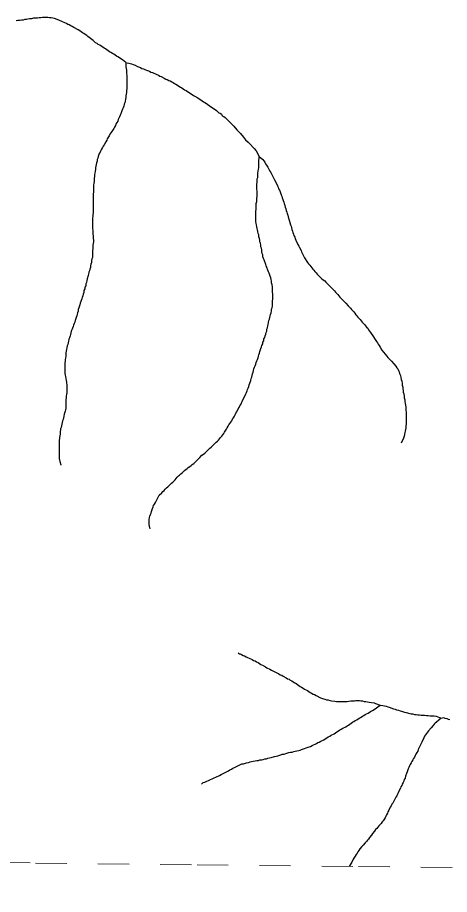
# Model space of a CAD drawing. Extents: x 652.3 to 678, y 7316.9 to 7344.9.
# Drawn here: x 657.929 to 659.315, y 7317.076 to 7319.892 of the extents above; entities that cross this region are included whole.
import ezdxf

# ---------------------------------------------------------------- set-up
doc = ezdxf.new("R2010")
doc.units = 0
doc.header["$LTSCALE"] = 0.032
doc.linetypes.add('SHORT_DASHED', pattern=[2.7, 1.5, -1.2])
doc.layers.add('53', color=7, linetype='SHORT_DASHED', lineweight=13)
doc.layers.add('7', color=7, linetype='Continuous', lineweight=25)

msp = doc.modelspace()

# ---------------------------------------------------------------- linework, layer by layer
at = {"layer": '53'}
msp.add_lwpolyline([(657.4691, 7317.1832), (657.9871, 7317.1774), (658.5052, 7317.1717), (659.0233, 7317.1658), (659.5414, 7317.16), (660.0594, 7317.1542), (660.5775, 7317.1483), (661.0956, 7317.1424), (661.6137, 7317.1365), (662.1318, 7317.1306), (662.6498, 7317.1247), (663.1679, 7317.1187), (663.686, 7317.1127), (664.2041, 7317.1067), (664.7222, 7317.1007), (665.2403, 7317.0947), (665.7584, 7317.0886), (666.2765, 7317.0825), (666.7945, 7317.0764)], dxfattribs=at)
at = {"layer": '7'}
msp.add_line((658.9998, 7317.1772), (658.9934, 7317.1661), dxfattribs=at)
for points in [[(658.2765, 7319.7481), (658.2654, 7319.7568), (658.2606, 7319.76), (658.2558, 7319.7624), (658.2511, 7319.7656), (658.2463, 7319.768), (658.2423, 7319.7711), (658.2383, 7319.7743), (658.2336, 7319.7767), (658.2288, 7319.7799), (658.224, 7319.7823), (658.22, 7319.7855), (658.2153, 7319.7886), (658.2113, 7319.7918), (658.2065, 7319.7942), (658.2025, 7319.7974), (658.1978, 7319.7998), (658.193, 7319.803), (658.1882, 7319.8053), (658.1842, 7319.8085), (658.1794, 7319.8109), (658.1755, 7319.8141), (658.1715, 7319.8181), (658.1675, 7319.8213), (658.1635, 7319.8244), (658.1588, 7319.8276), (658.1548, 7319.8316), (658.1508, 7319.8348), (658.146, 7319.838), (658.1421, 7319.8412), (658.1373, 7319.8435), (658.1333, 7319.8467), (658.1285, 7319.8499), (658.1238, 7319.8531), (658.1094, 7319.8603), (658.1047, 7319.8634), (658.0999, 7319.865), (658.0951, 7319.8682), (658.0903, 7319.8698), (658.0856, 7319.873), (658.0808, 7319.8746), (658.0617, 7319.8841), (658.0474, 7319.8889), (658.0418, 7319.8897), (658.037, 7319.8913), (658.0315, 7319.8913), (658.0259, 7319.8921), (658.0092, 7319.8921), (658.0036, 7319.8913), (657.998, 7319.8913), (657.9925, 7319.8905), (657.9869, 7319.8897), (657.9805, 7319.8897), (657.9742, 7319.8881), (657.9678, 7319.8881), (657.9622, 7319.8873), (657.9575, 7319.8857), (657.9519, 7319.8857), (657.9471, 7319.8841), (657.9415, 7319.8841), (657.936, 7319.8825), (657.9304, 7319.8825), (657.9248, 7319.8817)], [(658.2765, 7319.7481), (658.2765, 7319.7337), (658.2773, 7319.7282), (658.2781, 7319.7226), (658.2789, 7319.7146), (658.2797, 7319.7035), (658.2797, 7319.6629), (658.2789, 7319.6574), (658.2781, 7319.6518), (658.2773, 7319.6462), (658.2765, 7319.6406), (658.2765, 7319.6351), (658.2757, 7319.6295), (658.2741, 7319.6239), (658.2733, 7319.6184), (658.271, 7319.6136), (658.2702, 7319.608), (658.2678, 7319.6024), (658.2662, 7319.5977), (658.2638, 7319.5929), (658.2606, 7319.5834), (658.2582, 7319.5786), (658.2566, 7319.5738), (658.2519, 7319.5643), (658.2503, 7319.5595), (658.2471, 7319.5547), (658.2447, 7319.5499), (658.2431, 7319.5452), (658.2399, 7319.5404), (658.2375, 7319.5356), (658.2312, 7319.5261), (658.228, 7319.5221), (658.2256, 7319.5173), (658.2232, 7319.5125), (658.2168, 7319.503), (658.2153, 7319.4982), (658.2121, 7319.4934), (658.2073, 7319.4839), (658.2041, 7319.4791), (658.2017, 7319.4743), (658.1985, 7319.4696), (658.1962, 7319.4648), (658.1938, 7319.46), (658.1914, 7319.4552), (658.1882, 7319.4457), (658.1866, 7319.4409), (658.185, 7319.4362), (658.1842, 7319.4306), (658.1826, 7319.4258), (658.1818, 7319.4202), (658.1802, 7319.4147), (658.1787, 7319.4099), (658.1787, 7319.4043), (658.1779, 7319.3988), (658.1771, 7319.3924), (658.1755, 7319.3876), (658.1755, 7319.382), (658.1747, 7319.3765), (658.1747, 7319.3653), (658.1739, 7319.3598), (658.1731, 7319.3542), (658.1723, 7319.3486), (658.1723, 7319.3319), (658.1715, 7319.3263), (658.1715, 7319.2651), (658.1707, 7319.2595), (658.1707, 7319.2539), (658.1699, 7319.2484), (658.1699, 7319.2364), (658.1691, 7319.2309), (658.1691, 7319.2197), (658.1699, 7319.2142), (658.1707, 7319.2078), (658.1707, 7319.1966), (658.1715, 7319.1911), (658.1715, 7319.1831), (658.1723, 7319.1776)], [(658.2765, 7319.7481), (658.2901, 7319.7449), (658.2948, 7319.7433), (658.2996, 7319.7409), (658.3068, 7319.7393), (658.3139, 7319.7345), (658.3235, 7319.7314), (658.3282, 7319.729), (658.333, 7319.7274), (658.3378, 7319.725), (658.3426, 7319.7234), (658.3521, 7319.7202), (658.3569, 7319.717), (658.3617, 7319.7154), (658.3664, 7319.7131), (658.3712, 7319.7115), (658.376, 7319.7091), (658.3808, 7319.7075), (658.3855, 7319.7043), (658.3903, 7319.7027), (658.3999, 7319.6979), (658.4046, 7319.6947), (658.4094, 7319.6932), (658.4142, 7319.69), (658.419, 7319.6884), (658.4237, 7319.6852), (658.4285, 7319.6836), (658.4325, 7319.6804), (658.4373, 7319.678), (658.442, 7319.6749), (658.4468, 7319.6717), (658.4516, 7319.6685), (658.4563, 7319.6661), (658.4603, 7319.6629), (658.4651, 7319.6605), (658.4699, 7319.6574), (658.4747, 7319.6542), (658.4794, 7319.6518), (658.4842, 7319.6486), (658.489, 7319.6454), (658.4937, 7319.6422), (658.4977, 7319.6391), (658.5073, 7319.6343), (658.512, 7319.6311), (658.5168, 7319.6279), (658.5216, 7319.6247), (658.5256, 7319.6215), (658.5303, 7319.6192), (658.5351, 7319.616), (658.5399, 7319.6128), (658.5439, 7319.6096), (658.5486, 7319.6064), (658.5534, 7319.6032), (658.5582, 7319.6001), (658.563, 7319.5969), (658.567, 7319.5937), (658.5709, 7319.5905), (658.5749, 7319.5865), (658.5797, 7319.5849), (658.5837, 7319.5818), (658.586, 7319.577), (658.5908, 7319.5746), (658.5956, 7319.5714), (658.6115, 7319.5555), (658.6147, 7319.5515), (658.6226, 7319.5436), (658.6322, 7319.5316), (658.6402, 7319.5237), (658.6441, 7319.5197), (658.6537, 7319.5078), (658.6577, 7319.5038), (658.6608, 7319.4998), (658.6688, 7319.4918), (658.6728, 7319.4879), (658.6887, 7319.472), (658.6951, 7319.464), (658.7046, 7319.4457)], [(658.7006, 7318.7996), (658.7022, 7318.8044), (658.7038, 7318.8091), (658.7054, 7318.8147), (658.707, 7318.8203), (658.7102, 7318.8298), (658.7118, 7318.8346), (658.7134, 7318.8394), (658.7157, 7318.8442), (658.7165, 7318.8497), (658.7189, 7318.8545), (658.7197, 7318.8601), (658.7221, 7318.8648), (658.7237, 7318.8704), (658.7253, 7318.8752), (658.7269, 7318.8808), (658.7285, 7318.8855), (658.7293, 7318.8911), (658.7309, 7318.8959), (658.7317, 7318.9022), (658.7332, 7318.907), (658.7348, 7318.9134), (658.7356, 7318.919), (658.7372, 7318.9237), (658.7388, 7318.9285), (658.7396, 7318.9341), (658.7412, 7318.9388), (658.7428, 7318.9444), (658.7444, 7318.95), (658.7444, 7318.9556), (658.746, 7318.9603), (658.7476, 7318.9659), (658.7476, 7318.9826), (658.7484, 7318.9882), (658.7484, 7319.0049), (658.7476, 7319.0105), (658.7476, 7319.0216), (658.7468, 7319.0272), (658.746, 7319.0335), (658.7444, 7319.0399), (658.7444, 7319.0463), (658.7428, 7319.051), (658.742, 7319.0566), (658.7396, 7319.0614), (658.7364, 7319.0709), (658.734, 7319.0757), (658.7325, 7319.0805), (658.7293, 7319.09), (658.7269, 7319.0948), (658.7253, 7319.0996), (658.7205, 7319.1139), (658.7181, 7319.1187), (658.7165, 7319.1242), (658.7157, 7319.1298), (658.7142, 7319.1346), (658.7134, 7319.1402), (658.7126, 7319.1457), (658.7118, 7319.1513), (658.7102, 7319.1561), (658.7094, 7319.1616), (658.7086, 7319.1672), (658.707, 7319.172), (658.7062, 7319.1776), (658.7054, 7319.1831), (658.7038, 7319.1879), (658.703, 7319.1943), (658.7014, 7319.199), (658.6998, 7319.2046), (658.699, 7319.2102), (658.6974, 7319.2149), (658.6966, 7319.2205), (658.6959, 7319.2261), (658.6943, 7319.2309), (658.6935, 7319.2372), (658.6935, 7319.2706), (658.6943, 7319.2762), (658.6943, 7319.2818), (658.6951, 7319.2882), (658.6951, 7319.2945), (658.6966, 7319.3009), (658.6966, 7319.312), (658.6974, 7319.3176), (658.6974, 7319.3343), (658.6966, 7319.3407), (658.6966, 7319.3574), (658.6974, 7319.3629), (658.6974, 7319.3685), (658.6982, 7319.3741), (658.6998, 7319.3789), (658.6998, 7319.3916), (658.7006, 7319.3995), (658.7022, 7319.4043), (658.703, 7319.4107), (658.703, 7319.4274), (658.7046, 7319.4457)], [(658.7046, 7319.4457), (658.7157, 7319.4362), (658.7189, 7319.4322), (658.7221, 7319.4274), (658.7245, 7319.4226), (658.7277, 7319.4186), (658.7317, 7319.4115), (658.7364, 7319.4035), (658.7388, 7319.3988), (658.742, 7319.3948), (658.7444, 7319.39), (658.7515, 7319.3757), (658.7539, 7319.3709), (658.7611, 7319.3566), (658.7627, 7319.3518), (658.7651, 7319.347), (658.7667, 7319.3423), (658.7691, 7319.3375), (658.7714, 7319.3327), (658.7746, 7319.3232), (658.777, 7319.3184), (658.7786, 7319.3136), (658.7834, 7319.2993), (658.785, 7319.2945), (658.7866, 7319.2889), (658.7882, 7319.2834), (658.7897, 7319.2778), (658.7913, 7319.2722), (658.7929, 7319.2675), (658.7945, 7319.2627), (658.7961, 7319.2579), (658.7969, 7319.2523), (658.8001, 7319.2412), (658.8049, 7319.2269), (658.8065, 7319.2221), (658.808, 7319.2173), (658.8088, 7319.211), (658.8112, 7319.2062), (658.8128, 7319.2014), (658.8144, 7319.1966), (658.816, 7319.1919), (658.8184, 7319.1871), (658.82, 7319.1823)], [(658.1723, 7319.1776), (658.1723, 7319.172), (658.1707, 7319.1608), (658.1707, 7319.1497), (658.1699, 7319.1441), (658.1699, 7319.133), (658.1691, 7319.1274), (658.1691, 7319.1219), (658.1675, 7319.1171), (658.1667, 7319.1115), (658.1667, 7319.1059), (658.1643, 7319.1004), (658.1635, 7319.0948), (658.1627, 7319.0892), (658.1611, 7319.0845), (658.1604, 7319.0789), (658.158, 7319.0741), (658.1572, 7319.0685), (658.1556, 7319.0638), (658.1524, 7319.0526), (658.1508, 7319.0479), (658.15, 7319.0415), (658.1484, 7319.0367), (658.1476, 7319.0311), (658.1452, 7319.0264), (658.1444, 7319.0208), (658.1421, 7319.0152), (658.1413, 7319.0097), (658.1397, 7319.0041), (658.1381, 7318.9985), (658.1365, 7318.9937), (658.1349, 7318.989), (658.1301, 7318.9747), (658.1285, 7318.9691), (658.1253, 7318.9595), (658.1238, 7318.9548), (658.123, 7318.9492), (658.1214, 7318.9444), (658.1198, 7318.9396), (658.119, 7318.9341), (658.1166, 7318.9293), (658.1134, 7318.9197), (658.1126, 7318.9142), (658.1102, 7318.9094), (658.1086, 7318.9046), (658.107, 7318.8999), (658.1055, 7318.8943), (658.1031, 7318.8895), (658.1015, 7318.8847), (658.0999, 7318.88), (658.0991, 7318.8744), (658.0975, 7318.8696), (658.0959, 7318.8641), (658.0935, 7318.8593), (658.0927, 7318.8529), (658.0911, 7318.8481), (658.0903, 7318.8426), (658.0879, 7318.8378), (658.0872, 7318.8322), (658.0864, 7318.8267), (658.0848, 7318.8211), (658.084, 7318.8155), (658.084, 7318.8044), (658.0832, 7318.7988), (658.0816, 7318.794), (658.0816, 7318.7885), (658.0808, 7318.7829), (658.0808, 7318.7495), (658.0816, 7318.7439), (658.0832, 7318.7391), (658.084, 7318.7336), (658.0848, 7318.7272), (658.0856, 7318.7216), (658.0872, 7318.7105), (658.0872, 7318.6874), (658.0864, 7318.6818), (658.0848, 7318.6771), (658.0848, 7318.6715), (658.084, 7318.6659), (658.084, 7318.6381), (658.0832, 7318.6325), (658.0816, 7318.6277), (658.0784, 7318.6182), (658.0776, 7318.6118), (658.076, 7318.607), (658.0752, 7318.6015), (658.0736, 7318.5967), (658.072, 7318.5919), (658.0712, 7318.5864), (658.0696, 7318.5816), (658.0688, 7318.576), (658.0673, 7318.5712), (658.0657, 7318.5601), (658.0657, 7318.5545), (658.0649, 7318.549), (658.0641, 7318.5434), (658.0625, 7318.5322), (658.0625, 7318.4766), (658.0649, 7318.4662), (658.0674, 7318.4554), (658.0675, 7318.455)], [(658.82, 7319.1823), (658.8216, 7319.1776), (658.8287, 7319.1632), (658.8311, 7319.1585), (658.8343, 7319.1537), (658.8391, 7319.1441), (658.8407, 7319.1394), (658.8478, 7319.125), (658.8502, 7319.1203), (658.8598, 7319.1059), (658.8629, 7319.1012), (658.8669, 7319.0972), (658.8701, 7319.0932), (658.8733, 7319.0884), (658.8765, 7319.0845), (658.8797, 7319.0805), (658.8828, 7319.0765), (658.8868, 7319.0725), (658.89, 7319.0685), (658.9019, 7319.0566), (658.9059, 7319.0534), (658.9099, 7319.0494), (658.9147, 7319.0463), (658.9186, 7319.0423), (658.9266, 7319.0343), (658.9298, 7319.0303), (658.9457, 7319.0144), (658.9489, 7319.0105), (658.9568, 7319.0025), (658.9632, 7318.9945), (658.9751, 7318.9826), (658.9791, 7318.9786), (658.9823, 7318.9747), (658.9903, 7318.9667), (658.9934, 7318.9627), (658.9974, 7318.9587), (659.0006, 7318.9548), (659.0046, 7318.9508), (659.0078, 7318.9468), (659.0109, 7318.9428), (659.0141, 7318.938), (659.0173, 7318.9341), (659.0205, 7318.9301), (659.0284, 7318.9221), (659.0348, 7318.9142), (659.0428, 7318.9062), (659.046, 7318.9022), (659.0491, 7318.8983), (659.0531, 7318.8943), (659.0555, 7318.8895), (659.0587, 7318.8855), (659.0619, 7318.8808), (659.0714, 7318.8664), (659.0746, 7318.8617), (659.081, 7318.8521), (659.0841, 7318.8481), (659.0857, 7318.8434), (659.0889, 7318.8386), (659.0921, 7318.8338), (659.0985, 7318.8243), (659.1144, 7318.8044), (659.1176, 7318.8004), (659.1255, 7318.7924), (659.1287, 7318.7885), (659.1367, 7318.7805), (659.143, 7318.7725), (659.1462, 7318.7678), (659.1494, 7318.7638), (659.1518, 7318.759), (659.1534, 7318.7542), (659.155, 7318.7487), (659.1574, 7318.7423), (659.1589, 7318.7367), (659.1605, 7318.7296), (659.1621, 7318.724), (659.1629, 7318.7176), (659.1637, 7318.7121), (659.1653, 7318.7057), (659.1653, 7318.7001), (659.1661, 7318.6946), (659.1669, 7318.689), (659.1685, 7318.6834), (659.1693, 7318.6763), (659.1701, 7318.6707), (659.1717, 7318.6651), (659.1717, 7318.6596), (659.1733, 7318.6532), (659.1741, 7318.6476), (659.1749, 7318.6421), (659.1749, 7318.6309), (659.1757, 7318.6253), (659.1757, 7318.5864), (659.1749, 7318.5808), (659.1749, 7318.5752), (659.1733, 7318.5641), (659.1717, 7318.5593), (659.1709, 7318.5529), (659.1693, 7318.5474), (659.1661, 7318.5378), (659.1613, 7318.5283), (659.1597, 7318.5251)], [(658.3546, 7318.2499), (658.3544, 7318.2507), (658.3537, 7318.2538), (658.3513, 7318.2641), (658.3513, 7318.2808), (658.3521, 7318.2864), (658.3537, 7318.2912), (658.3553, 7318.2959), (658.3577, 7318.3007), (658.3593, 7318.3063), (658.3625, 7318.3158), (658.364, 7318.3206), (658.3656, 7318.3254), (658.3688, 7318.3301), (658.3712, 7318.3349), (658.3736, 7318.3397), (658.3808, 7318.354), (658.3839, 7318.358), (658.3919, 7318.3659), (658.3951, 7318.3699), (658.3991, 7318.3739), (658.403, 7318.3779), (658.407, 7318.3819), (658.411, 7318.385), (658.4229, 7318.397), (658.4269, 7318.4002), (658.4349, 7318.4081), (658.4412, 7318.4161), (658.4452, 7318.4201), (658.4492, 7318.4232), (658.4532, 7318.4272), (658.4571, 7318.4304), (658.4611, 7318.4344), (658.4651, 7318.4376), (658.4691, 7318.4407), (658.4731, 7318.4439), (658.477, 7318.4471), (658.4818, 7318.4503), (658.4858, 7318.4535), (658.4898, 7318.4567), (658.4945, 7318.4598), (658.5105, 7318.4758), (658.5144, 7318.4789), (658.5208, 7318.4869), (658.5256, 7318.4901), (658.5296, 7318.4933), (658.5415, 7318.5052), (658.5455, 7318.5092), (658.5502, 7318.5124), (658.5622, 7318.5243), (658.5662, 7318.5283), (658.5701, 7318.5315), (658.5741, 7318.5354), (658.5805, 7318.5434), (658.5845, 7318.5474), (658.5876, 7318.5521), (658.5908, 7318.5561), (658.5932, 7318.5609), (658.5996, 7318.5704), (658.602, 7318.5752), (658.6051, 7318.58), (658.6067, 7318.5848), (658.6131, 7318.5927), (658.6163, 7318.5975), (658.6187, 7318.6023), (658.6219, 7318.607), (658.625, 7318.6118), (658.6274, 7318.6166), (658.629, 7318.6214), (658.6322, 7318.6261), (658.637, 7318.6357), (658.6402, 7318.6405), (658.6425, 7318.6452), (658.6457, 7318.65), (658.6473, 7318.6548), (658.6497, 7318.6596), (658.6521, 7318.6643), (658.6593, 7318.6787), (658.6616, 7318.6834), (658.6632, 7318.6882), (658.6656, 7318.693), (658.6672, 7318.6978), (658.6688, 7318.7025), (658.6712, 7318.7073), (658.672, 7318.7129), (658.6744, 7318.7176), (658.6776, 7318.7272), (658.6791, 7318.7328), (658.6807, 7318.7375), (658.6815, 7318.7431), (658.6831, 7318.7479), (658.6847, 7318.7534), (658.6863, 7318.759), (658.6871, 7318.7646), (658.6895, 7318.7694), (658.6911, 7318.7741), (658.6935, 7318.7789), (658.6951, 7318.7845), (658.6966, 7318.7893), (658.699, 7318.794), (658.7006, 7318.7996)], [(658.6371, 7317.8519), (658.6375, 7317.8517), (658.6417, 7317.8495), (658.6433, 7317.8488), (658.6481, 7317.8472), (658.6529, 7317.844), (658.6577, 7317.8424), (658.6624, 7317.8392), (658.6672, 7317.8368), (658.672, 7317.8352), (658.6815, 7317.8305), (658.6863, 7317.8281), (658.6911, 7317.8265), (658.6959, 7317.8233), (658.7006, 7317.8217), (658.7054, 7317.8185), (658.7102, 7317.8153), (658.7149, 7317.8122), (658.7245, 7317.8074), (658.7293, 7317.8042), (658.7388, 7317.7994), (658.7436, 7317.7962), (658.7627, 7317.7867), (658.7675, 7317.7851), (658.7722, 7317.7819), (658.777, 7317.7803), (658.7818, 7317.7771), (658.7913, 7317.7724), (658.7953, 7317.7692), (658.8001, 7317.7676), (658.8041, 7317.7644), (658.8088, 7317.762), (658.8136, 7317.7588), (658.8184, 7317.7557), (658.8232, 7317.7533), (658.8271, 7317.7501), (658.8319, 7317.7477), (658.8359, 7317.7445), (658.8407, 7317.7421), (658.8454, 7317.7389), (658.8494, 7317.7358), (658.859, 7317.731), (658.8637, 7317.7278), (658.8677, 7317.7246), (658.8725, 7317.723), (658.8773, 7317.7199), (658.882, 7317.7183), (658.8868, 7317.7151), (658.9011, 7317.7079), (658.9107, 7317.7047), (658.9155, 7317.7031), (658.9202, 7317.7015), (658.9258, 7317.7008), (658.9306, 7317.6992), (658.9361, 7317.6984), (658.9473, 7317.6968), (658.9529, 7317.696), (658.9863, 7317.696), (658.9926, 7317.6968), (658.999, 7317.6976), (659.0101, 7317.6976), (659.0149, 7317.6992), (659.0261, 7317.6992), (659.0308, 7317.6976), (659.0364, 7317.6976), (659.0412, 7317.696), (659.0468, 7317.696), (659.0515, 7317.6944), (659.0571, 7317.6936), (659.0643, 7317.6928), (659.073, 7317.6912), (659.0778, 7317.6896), (659.0929, 7317.684)], [(658.5194, 7317.4304), (658.5197, 7317.4307), (658.5208, 7317.4318), (658.5248, 7317.4358), (658.5296, 7317.4374), (658.5343, 7317.439), (658.5439, 7317.4437), (658.5486, 7317.4453), (658.5534, 7317.4477), (658.5582, 7317.4493), (658.5773, 7317.4589), (658.5821, 7317.4613), (658.6059, 7317.4732), (658.6107, 7317.4764), (658.6155, 7317.4788), (658.6203, 7317.4819), (658.625, 7317.4843), (658.6298, 7317.4867), (658.6441, 7317.4939), (658.6489, 7317.4955), (658.6545, 7317.4963), (658.664, 7317.4994), (658.6696, 7317.5002), (658.6752, 7317.5018), (658.6799, 7317.5034), (658.6855, 7317.5042), (658.6911, 7317.5058), (658.6966, 7317.5066), (658.7022, 7317.5066), (658.707, 7317.5082), (658.7126, 7317.5082), (658.7173, 7317.5098), (658.7221, 7317.5114), (658.7277, 7317.5122), (658.7325, 7317.5138), (658.7372, 7317.5154), (658.7428, 7317.5162), (658.7539, 7317.5193), (658.7587, 7317.5209), (658.7643, 7317.5217), (658.7738, 7317.5249), (658.7786, 7317.5265), (658.7842, 7317.5273), (658.7897, 7317.5289), (658.7993, 7317.5321), (658.8049, 7317.5329), (658.8104, 7317.5337), (658.8152, 7317.5353), (658.82, 7317.5368), (658.8255, 7317.5376), (658.8311, 7317.5384), (658.8359, 7317.54), (658.8407, 7317.5416), (658.8502, 7317.5448), (658.855, 7317.5472), (658.8645, 7317.5504), (658.8693, 7317.552), (658.8741, 7317.5543), (658.8789, 7317.5567), (658.8836, 7317.5591), (658.8884, 7317.5607), (658.8924, 7317.5639), (658.8972, 7317.5655), (658.9019, 7317.5687), (658.9115, 7317.5734), (658.9163, 7317.5766), (658.921, 7317.579), (658.9258, 7317.5822), (658.9306, 7317.5846), (658.9354, 7317.5878), (658.9449, 7317.5925), (658.9497, 7317.5957), (658.9537, 7317.5989), (658.9584, 7317.6013), (658.9632, 7317.6045), (658.968, 7317.6069), (658.9728, 7317.61), (658.9823, 7317.6148), (658.9863, 7317.618), (658.9911, 7317.6204), (658.9958, 7317.6228), (658.9998, 7317.626), (659.0038, 7317.6291), (659.0086, 7317.6315), (659.0125, 7317.6347), (659.0173, 7317.6371), (659.0221, 7317.6403), (659.0269, 7317.6435), (659.0316, 7317.6459), (659.0356, 7317.649), (659.0404, 7317.6506), (659.0444, 7317.6538), (659.0491, 7317.6562), (659.0539, 7317.6586), (659.0611, 7317.6634), (659.0682, 7317.6673), (659.073, 7317.6705), (659.0929, 7317.684)], [(659.0929, 7317.684), (659.1017, 7317.6832), (659.1064, 7317.6817), (659.112, 7317.6809), (659.1168, 7317.6793), (659.1215, 7317.6777), (659.1359, 7317.6729), (659.1406, 7317.6713), (659.1454, 7317.6689), (659.151, 7317.6681), (659.1566, 7317.6665), (659.1613, 7317.6649), (659.1709, 7317.6618), (659.1764, 7317.661), (659.1876, 7317.6578), (659.1924, 7317.6562), (659.1979, 7317.6562), (659.2027, 7317.6546), (659.2083, 7317.6546), (659.213, 7317.653), (659.2186, 7317.653), (659.2242, 7317.6522), (659.2353, 7317.6522), (659.2409, 7317.6514), (659.2465, 7317.6514), (659.2536, 7317.6498), (659.2664, 7317.6498), (659.2719, 7317.649), (659.2886, 7317.6427)], [(659.2886, 7317.6427), (659.2735, 7317.6299), (659.2695, 7317.6268), (659.2664, 7317.6228), (659.2624, 7317.6188), (659.256, 7317.6116), (659.2481, 7317.6013), (659.2417, 7317.5933), (659.2385, 7317.5886), (659.2353, 7317.5846), (659.2329, 7317.5798), (659.2258, 7317.5655), (659.2242, 7317.5607), (659.217, 7317.5464), (659.2146, 7317.5416), (659.213, 7317.5368), (659.2099, 7317.5321), (659.2075, 7317.5273), (659.2051, 7317.5225), (659.2027, 7317.5177), (659.1995, 7317.513), (659.1971, 7317.5082), (659.194, 7317.5034), (659.1916, 7317.4986), (659.1884, 7317.4939), (659.1868, 7317.4891), (659.1844, 7317.4843), (659.182, 7317.4796), (659.1788, 7317.47), (659.1772, 7317.4652), (659.1741, 7317.4557), (659.1725, 7317.4501), (659.1701, 7317.4453), (659.1685, 7317.4406), (659.1661, 7317.4358), (659.1637, 7317.431), (659.1621, 7317.4262), (659.1589, 7317.4223), (659.1574, 7317.4175), (659.1526, 7317.4079), (659.1502, 7317.4032), (659.1478, 7317.3984), (659.1462, 7317.3936), (659.143, 7317.3888), (659.1406, 7317.3841), (659.1335, 7317.3697), (659.1303, 7317.3658), (659.1279, 7317.361), (659.1247, 7317.3562), (659.12, 7317.3467), (659.1176, 7317.3419), (659.116, 7317.3371), (659.1128, 7317.3324), (659.1112, 7317.3276), (659.1088, 7317.3228), (659.1024, 7317.3133), (659.0993, 7317.3093), (659.0961, 7317.3045), (659.0881, 7317.2965), (659.0818, 7317.2886), (659.0778, 7317.2846), (659.0746, 7317.2798), (659.0682, 7317.2719), (659.0651, 7317.2671), (659.0587, 7317.2591), (659.0555, 7317.2544), (659.0515, 7317.2504), (659.0483, 7317.2464), (659.0444, 7317.2424), (659.038, 7317.2345), (659.034, 7317.2305), (659.0277, 7317.2225), (659.0245, 7317.2178), (659.0213, 7317.2138), (659.0189, 7317.209), (659.0157, 7317.2042), (659.0125, 7317.1995), (659.0062, 7317.1899), (659.0014, 7317.1804), (658.9998, 7317.1772)], [(659.2886, 7317.6427), (659.2958, 7317.6443), (659.3006, 7317.6427), (659.3061, 7317.6411), (659.3109, 7317.6395), (659.3157, 7317.6379)]]:
    msp.add_lwpolyline(points, dxfattribs=at)

doc.saveas('drawing.dxf')
